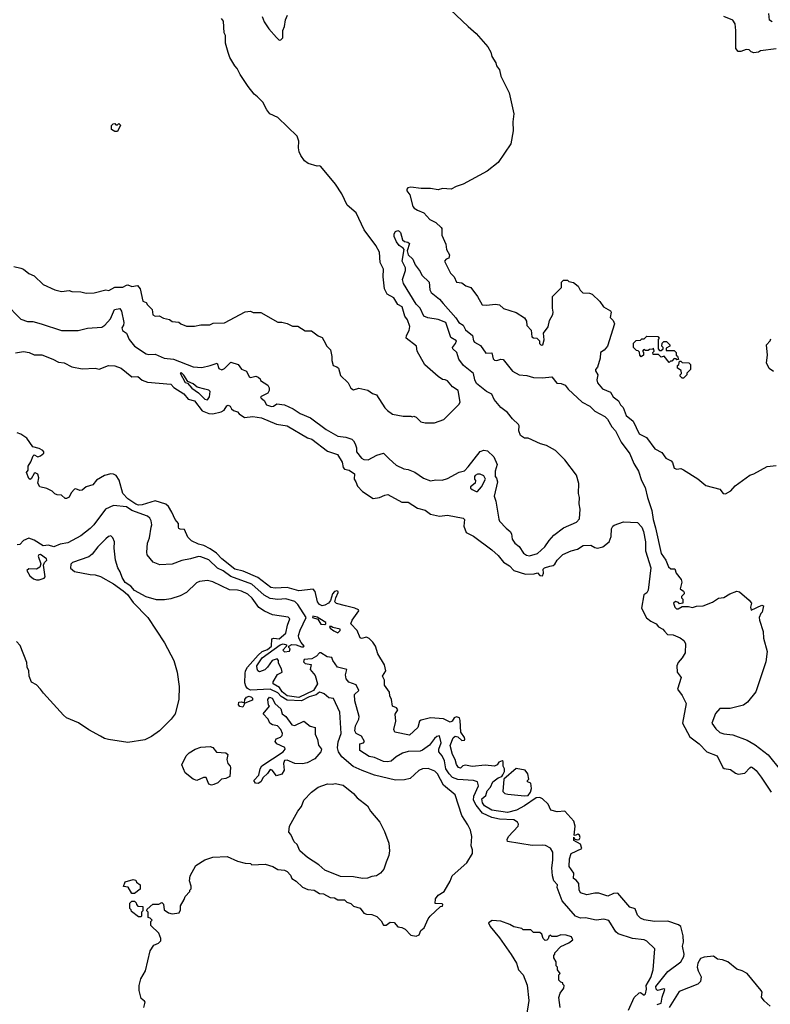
# Model space of a CAD drawing. Extents: x 1861455 to 2058065, y 200073 to 437907.
# Tile 482 of 574: x 1951745 to 1957501, y 382590 to 390137. Entities that reach past the tile are written whole.
import ezdxf

# ---------------------------------------------------------------- set-up
doc = ezdxf.new("R2010")
doc.units = 0

msp = doc.modelspace()

# ---------------------------------------------------------------- linework, layer by layer
at = {"layer": '0CON05XD'}
for points in [[(1955045, 390216), (1955185, 390083.3), (1955245, 390030), (1955335, 389927.5), (1955357.7, 389887.7), (1955366.2, 389855), (1955396.2, 389805), (1955402.3, 389782.3), (1955423.6, 389753.6), (1955434.1, 389704.1), (1955498.8, 389575), (1955533.3, 389415), (1955526.2, 389355), (1955530, 389285), (1955511.2, 389185), (1955415, 389041.2), (1955330, 388975), (1955145, 388876), (1955091.2, 388858.8), (1955055, 388838.8), (1954988.3, 388841.7), (1954955, 388832), (1954895, 388843.3), (1954825, 388843.3), (1954745, 388852.5), (1954721.7, 388848.3), (1954713, 388837), (1954713.3, 388825), (1954737.5, 388795), (1954760, 388705), (1954770.9, 388690.9), (1954795.7, 388675.7), (1954845, 388656), (1954890, 388605), (1954935, 388581.2), (1954976.2, 388545), (1954981.2, 388535), (1954981.2, 388485), (1955013.3, 388415), (1955017.5, 388375), (1955040, 388335), (1955035, 388310), (1955015, 388300), (1955003.3, 388285), (1955050, 388195), (1955076.2, 388165), (1955093.8, 388125), (1955135, 388120), (1955166.4, 388096.4), (1955205, 388083.3), (1955256.7, 388015), (1955291.7, 387951.7), (1955325, 387947.5), (1955395, 387956.7), (1955425, 387950), (1955455, 387922.5), (1955551.7, 387891.7), (1955615, 387852.5), (1955632.5, 387825), (1955633, 387793), (1955667, 387757), (1955672.5, 387705), (1955685, 387697.5), (1955710, 387695), (1955730, 387675), (1955732.5, 387655), (1955745, 387642.5), (1955757.5, 387645), (1955766.4, 387683.6), (1955762.5, 387735), (1955797, 387783), (1955808.3, 387831.7), (1955833, 387877), (1955836.7, 387895), (1955830, 387925), (1955830, 388015), (1955900, 388085), (1955900, 388125), (1955915, 388140), (1955945, 388140), (1955955, 388130), (1955991.7, 388121.7), (1956027.5, 388095), (1956043.9, 388063.9), (1956063.9, 388043.9), (1956115, 388040), (1956135, 388032.5), (1956195, 387977.5), (1956222.5, 387935), (1956276.4, 387906.4), (1956280, 387895), (1956273, 387853), (1956295, 387830), (1956307.5, 387805), (1956252.5, 387635), (1956226.4, 387603.6), (1956200, 387585), (1956196.4, 387543.6), (1956177, 387473), (1956160, 387455), (1956160, 387445), (1956177.5, 387415), (1956170, 387375), (1956175, 387352.5), (1956215, 387306.7), (1956275, 387282.5), (1956295, 387246.7), (1956337.5, 387215), (1956352.5, 387185), (1956373.6, 387163.6), (1956395, 387102.5), (1956448.3, 387058.3), (1956495, 386962.5), (1956552.5, 386935), (1956615, 386847.5), (1956668.3, 386818.3), (1956700, 386775), (1956740, 386755), (1956751.7, 386741.7), (1956765, 386700), (1956785, 386692.5), (1956815, 386697.5), (1956835, 386687.5), (1956945, 386617.5), (1957006.4, 386566.4), (1957115, 386537.5), (1957140, 386505), (1957156.4, 386503.6), (1957197.5, 386525), (1957232.5, 386565), (1957343.9, 386646.1), (1957375, 386656.2), (1957478.3, 386711.7), (1957545, 386720)], [(1957515, 390121.2), (1957495, 390132.5), (1957490, 390185)], [(1954614.3, 388004.3), (1954562.3, 388032.3), (1954542.7, 388072.7), (1954532, 388165), (1954533.8, 388225), (1954510, 388275), (1954503.3, 388355), (1954476.2, 388405), (1954385.8, 388525.8), (1954325, 388657.5), (1954256.7, 388715), (1954215, 388802.5), (1954165.8, 388875.8), (1954055, 389012), (1954045, 389016.9), (1954025, 389014.2), (1953957.5, 389035), (1953930, 389055), (1953901.2, 389095), (1953888.6, 389125), (1953882.9, 389155), (1953885.8, 389205), (1953873.3, 389245), (1953725, 389386.7), (1953663.3, 389415), (1953640, 389445), (1953608.8, 389505), (1953567.5, 389545), (1953543.3, 389565), (1953495.9, 389625.9), (1953435, 389717.5), (1953413.6, 389763.6), (1953395, 389782.5), (1953356.4, 389846.4), (1953343.3, 389885), (1953323, 389957), (1953322.5, 390015), (1953312.5, 390035), (1953306.7, 390125), (1953293.3, 390145)], [(1953605, 390160), (1953620.5, 390120.5), (1953655, 390067.5), (1953715, 390000), (1953735, 389980), (1953748.3, 389981.7), (1953761.7, 389998.3), (1953763.3, 390055), (1953776.7, 390085), (1953783.3, 390135), (1953799.3, 390170.7)], [(1957545, 389913.3), (1957425, 389897.5), (1957411.7, 389888.3), (1957375, 389882.5), (1957355, 389890), (1957340, 389905), (1957315, 389908.8), (1957275, 389893.3), (1957255, 389893.3), (1957236.7, 389915), (1957237, 390053), (1957232.5, 390105), (1957213, 390133), (1957145, 390160)], [(1952495, 389280), (1952475, 389280), (1952450, 389295), (1952450, 389325), (1952461.7, 389338.3), (1952475, 389340), (1952481.7, 389331.7), (1952495, 389330), (1952505, 389340), (1952518.3, 389328.3), (1952495, 389280)], [(1951633.9, 387963.9), (1951755, 387841.2), (1951805, 387822.5), (1951845, 387823.3), (1951910, 387805), (1952065, 387753.3), (1952193.6, 387753.6), (1952265, 387773.3), (1952375, 387781.2), (1952398.8, 387795), (1952442, 387845), (1952472.5, 387915), (1952512.5, 387922.5), (1952525, 387902.5), (1952544, 387815), (1952542, 387795), (1952527.5, 387775), (1952534.5, 387754.5), (1952565, 387733.3), (1952583.3, 387685), (1952626.7, 387635), (1952715, 387575.8), (1952735, 387570.6), (1952785, 387574), (1952853.3, 387543.3), (1952925, 387535.7), (1953075, 387476), (1953141.7, 387471.7), (1953206, 387486), (1953260, 387505), (1953272.7, 387462.7), (1953295, 387454), (1953315.9, 387464.1), (1953365, 387512.5), (1953420, 387495), (1953445, 387457.5), (1953485, 387442.5), (1953505, 387400), (1953515, 387394), (1953555, 387403.3), (1953575, 387397.5), (1953590, 387385), (1953591.7, 387371.7), (1953647.5, 387335), (1953657.5, 387315), (1953657.5, 387295), (1953647.5, 387275), (1953592.5, 387245), (1953596.7, 387235), (1953618.8, 387218.8), (1953638, 387185), (1953675, 387172.1), (1953691.2, 387175), (1953717.5, 387192.5), (1953775.6, 387185.6), (1953843.2, 387153.2), (1953895, 387117.5), (1953975, 387084.2), (1954095, 386996), (1954185, 386944), (1954245, 386936), (1954290.9, 386920.9), (1954305, 386908.8), (1954317.8, 386885), (1954328.5, 386855), (1954328.8, 386825), (1954365, 386776.2), (1954385, 386764.4), (1954416.4, 386763.6), (1954485, 386799.2), (1954535, 386813.8), (1954578.3, 386771.7), (1954632.3, 386722.3), (1954690, 386695), (1954725, 386688.8), (1954775, 386668.8), (1954842.3, 386622.3), (1954895, 386603.3), (1954935, 386610), (1954985, 386606.7), (1955025, 386620), (1955115, 386667.5), (1955155, 386680), (1955185, 386710), (1955275, 386827.5), (1955305, 386837.5), (1955331.7, 386831.7), (1955380, 386785), (1955407.5, 386727.5), (1955390, 386675), (1955390, 386635), (1955401.7, 386621.7), (1955410, 386595), (1955383.3, 386485), (1955396.1, 386446.1), (1955418.3, 386308.3), (1955424.2, 386294.2), (1955475, 386240), (1955506.7, 386215), (1955517.5, 386195), (1955522.5, 386155), (1955543.3, 386125), (1955575, 386097.5), (1955607.3, 386047.3), (1955631.9, 386031.9), (1955655, 386027.5), (1955715, 386045.8), (1955772, 386095), (1955804.5, 386145.5), (1955842, 386185), (1955915, 386240.8), (1956015.7, 386284.3), (1956039.2, 386310.8), (1956042, 386385), (1956034.2, 386425), (1956037.5, 386475), (1956030.8, 386505), (1956031.7, 386581.7), (1956016, 386645), (1955925, 386763.3), (1955853.3, 386835), (1955785, 386873.3), (1955740, 386885), (1955645, 386930), (1955615, 386930), (1955585, 386950), (1955572.5, 386985), (1955576.4, 387023.6), (1955570, 387035), (1955525, 387076.2), (1955486, 387125), (1955434.5, 387164.5), (1955383.8, 387225), (1955365, 387266.7), (1955325, 387288), (1955248.2, 387348.2), (1955235.4, 387375), (1955225.2, 387425.2), (1955148.7, 387485), (1955112.7, 387535), (1955098.1, 387585), (1955066.2, 387615), (1955063.3, 387625), (1955087.5, 387655), (1955093.8, 387675), (1955051.4, 387701.4), (1955013.3, 387815), (1954955, 387838), (1954875, 387850.8), (1954844.5, 387864.5), (1954816, 387925), (1954785, 387956.2), (1954687.5, 388115), (1954680.8, 388145), (1954704.2, 388215), (1954702.5, 388235), (1954677.1, 388285), (1954692.5, 388375), (1954686.4, 388386.4), (1954655, 388406.7), (1954634, 388435), (1954616.7, 388475), (1954617.5, 388495), (1954627, 388513), (1954645, 388520), (1954655, 388516.2), (1954665.4, 388505.4), (1954679.7, 388449.7), (1954695, 388436), (1954721.7, 388431.7), (1954735, 388420), (1954716.2, 388365), (1954723.9, 388333.9), (1954760.5, 388300.5), (1954777.8, 388257.8), (1954815, 388207.5), (1954827.7, 388177.7), (1954884.1, 388124.1), (1954891.2, 388065), (1954900, 388045), (1954965, 387993.8), (1954991.8, 387961.8)], [(1951700, 388245), (1951755, 388233.3), (1951773.6, 388223.6), (1951815, 388192.5), (1951855, 388172.5), (1951925, 388107.5), (1952015, 388066.7), (1952065, 388053.3), (1952125, 388060), (1952145, 388052.5), (1952215, 388050), (1952255, 388040), (1952315, 388043.3), (1952405, 388066.7), (1952429.3, 388060.7), (1952473.6, 388086.4), (1952535, 388085.8), (1952565, 388102.5), (1952575, 388104), (1952605, 388091.9), (1952648.3, 388098.3), (1952668.1, 388075), (1952690, 387980), (1952715, 387970), (1952725, 387950), (1952760, 387915), (1952765, 387873.3), (1952785, 387864), (1952815, 387866.7), (1952848.3, 387848.3), (1952895, 387837.5), (1952915, 387823.3), (1952965, 387817.5), (1952980, 387805), (1953025, 387787.5), (1953085, 387787.5), (1953135, 387797.5), (1953203, 387797), (1953228.3, 387811.7), (1953316.4, 387813.6), (1953475, 387897.5), (1953515, 387902.5), (1953535, 387892.5), (1953595, 387892.5), (1953725, 387817.5), (1953755, 387817.5), (1953797, 387807), (1953838.3, 387788.3), (1953877, 387787), (1953933, 387753), (1953981.7, 387751.7), (1954035, 387712.5), (1954065, 387700), (1954078.3, 387678.3), (1954100, 387635), (1954127.5, 387605), (1954140, 387555), (1954137.5, 387525), (1954150, 387485), (1954177, 387477), (1954190, 387465), (1954205, 387410), (1954263, 387353), (1954285, 387312.5), (1954305, 387300), (1954345, 387312.5), (1954415, 387297.5), (1954451.7, 387271.7), (1954480.7, 387260.7), (1954545, 387162.5), (1954565, 387140), (1954605, 387113.3), (1954685, 387097.5), (1954745, 387097.5), (1954755, 387092.5), (1954767, 387097), (1954785, 387090), (1954820, 387055), (1954855, 387047.5), (1954925, 387047.5), (1954997, 387073), (1955113, 387187), (1955122.5, 387205), (1955107.5, 387295), (1955065, 387322.5), (1955025, 387367.5), (1955007, 387377), (1954988.3, 387378.3), (1954955, 387402.5), (1954852.3, 387492.3), (1954793.3, 387595), (1954787.5, 387635), (1954710, 387695), (1954712, 387715), (1954731.9, 387755), (1954736, 387785), (1954718, 387835), (1954698, 387865), (1954678, 387935), (1954644.4, 387954.4), (1954614.3, 388004.3)], [(1954991.8, 387961.8), (1955090.6, 387850.6), (1955112, 387815), (1955145, 387796), (1955165, 387758.8), (1955217.5, 387715), (1955226.2, 387675), (1955233.8, 387665), (1955278.5, 387638.5), (1955320.8, 387580.9), (1955365, 387584), (1955376.6, 387536.6), (1955385, 387527.5), (1955405, 387525.6), (1955435, 387535.8), (1955452.3, 387532.3), (1955525, 387443.3), (1955574.2, 387414.2), (1955635, 387408.8), (1955685, 387393.8), (1955755, 387392.5), (1955825, 387400), (1955865, 387350.4), (1955897.6, 387347.6), (1955928.8, 387335), (1955952, 387305), (1956057.5, 387205), (1956117.5, 387175), (1956155.7, 387135.7), (1956232.5, 387095), (1956253.3, 387075), (1956286.2, 387015), (1956314, 386985), (1956357.6, 386897.6), (1956425, 386808.8), (1956453.5, 386735), (1956491.1, 386675), (1956512.9, 386605), (1956540.6, 386550.6), (1956558.9, 386475), (1956593.1, 386375), (1956603.1, 386305), (1956622, 386242), (1956663.3, 386045), (1956700, 385995), (1956721.7, 385941.7), (1956738.3, 385928.3), (1956768.3, 385928.3), (1956780, 385895), (1956817.5, 385845), (1956822.5, 385825), (1956810, 385775), (1956836.4, 385756.4), (1956840, 385745), (1956840, 385735), (1956820, 385715), (1956820, 385705), (1956830, 385695), (1956830, 385665), (1956805, 385660), (1956798.3, 385668.3), (1956773, 385677), (1956760, 385665), (1956770, 385635), (1956781.7, 385621.7), (1956795, 385620), (1956825, 385640), (1956875, 385640), (1956905, 385630), (1956935, 385642.5), (1956987, 385643), (1957057, 385673), (1957105, 385702.5), (1957145, 385707.5), (1957190, 385735), (1957245, 385757.5), (1957265, 385752.5), (1957338, 385688), (1957356.7, 385665), (1957350, 385635), (1957355, 385610), (1957435, 385650), (1957450, 385645), (1957437.5, 385595), (1957427.5, 385585), (1957416.7, 385555), (1957417.5, 385535), (1957446.4, 385446.4), (1957450, 385395), (1957476.7, 385295), (1957466.7, 385215), (1957390, 384985), (1957327.5, 384905), (1957296.4, 384883.6), (1957193, 384857), (1957113.9, 384856.1), (1957081.7, 384818.3), (1957053.3, 384745), (1957082.3, 384702.3), (1957115, 384673.3), (1957145, 384663.3), (1957215, 384656.2), (1957325, 384613.8), (1957385, 384578.8), (1957485, 384501.2), (1957580, 384385)], [(1956725, 387510), (1956688.3, 387558.3), (1956665, 387550), (1956645, 387570), (1956601.7, 387571.7), (1956600, 387585), (1956610, 387595), (1956605, 387620), (1956598.3, 387611.7), (1956575, 387610), (1956565, 387600), (1956545, 387600), (1956531.7, 387608.3), (1956520, 387595), (1956530, 387585), (1956530, 387565), (1956511.7, 387551.7), (1956500, 387565), (1956498.3, 387588.3), (1956488.3, 387598.3), (1956475, 387600), (1956453, 387623), (1956451.7, 387658.3), (1956471.7, 387678.3), (1956505, 387680), (1956515, 387690), (1956535, 387690), (1956555, 387710), (1956638.3, 387708.3), (1956650, 387695), (1956640, 387685), (1956640, 387615), (1956651.7, 387601.7), (1956665, 387600), (1956680, 387615), (1956680, 387625), (1956670, 387635), (1956671.7, 387658.3), (1956685, 387670), (1956705, 387670), (1956730, 387645), (1956730, 387635), (1956701.7, 387618.3), (1956701.7, 387601.7), (1956765, 387600), (1956780, 387585), (1956780, 387565), (1956788.3, 387558.3), (1956798.3, 387531.7), (1956785, 387530), (1956778.3, 387538.3), (1956765, 387540), (1956745, 387520), (1956735, 387520), (1956725, 387510)], [(1957525, 387440), (1957493.6, 387463.6), (1957473, 387507), (1957480, 387565), (1957472.5, 387645), (1957500, 387675), (1957505, 387690)], [(1951714.1, 387584.1), (1951775, 387594.2), (1951817.5, 387585), (1951855, 387567.5), (1951915, 387567.5), (1952000, 387535), (1952041.5, 387511.5), (1952085, 387506), (1952145, 387475.8), (1952225, 387461.1), (1952324.6, 387465.4), (1952355, 387458.2), (1952425, 387485.7), (1952475, 387484), (1952522.5, 387465), (1952605, 387400), (1952652.1, 387402.1), (1952683.6, 387373.6), (1952725, 387358.8), (1952905, 387343.8), (1952927.9, 387317.9)], [(1956835, 387390), (1956825, 387390), (1956810, 387405), (1956810, 387415), (1956820, 387425), (1956818.3, 387448.3), (1956790, 387465), (1956790, 387485), (1956800, 387495), (1956805, 387520), (1956815, 387520), (1956825, 387510), (1956877, 387507), (1956890, 387495), (1956890, 387455), (1956861.7, 387428.3), (1956860, 387415), (1956835, 387390)], [(1953185, 387224), (1953200, 387245), (1953206.4, 387286.4), (1953195.9, 387295.9), (1953165.8, 387305.8), (1953105, 387319.2), (1953075, 387345.7), (1953033.8, 387363.8), (1953005, 387412.5), (1952985, 387430), (1952975, 387426.7), (1953015, 387356.2), (1953030.8, 387350.8), (1953065, 387311.4), (1953116.3, 387276.3), (1953165, 387228), (1953185, 387224)], [(1952927.9, 387317.9), (1953005, 387268.1), (1953037.1, 387227.1), (1953085, 387216.2), (1953145, 387139.4), (1953195, 387118.5), (1953225, 387116.7), (1953289, 387131), (1953313.1, 387145), (1953332.7, 387177.3), (1953345, 387182.5), (1953360, 387175), (1953370, 387155), (1953385, 387142), (1953415, 387130), (1953427.5, 387115), (1953468.3, 387088.3), (1953534.1, 387094.1), (1953600, 387085), (1953715, 387035.8), (1953795, 387024), (1953952.3, 386932.3), (1953985, 386921.1), (1954105, 386829.2), (1954181.2, 386805), (1954218.8, 386745), (1954226.2, 386705), (1954235, 386692.5), (1954272.7, 386682.7), (1954312, 386655), (1954311.1, 386615), (1954323.3, 386593.3), (1954335, 386560), (1954375, 386519.2), (1954455, 386467.5), (1954505, 386473.1), (1954545, 386493.5), (1954567.6, 386497.6), (1954675, 386438.8), (1954725, 386438.8), (1954795, 386393.3), (1954855, 386376.7), (1954895.9, 386345.9), (1954965, 386332.5), (1955025, 386339.2), (1955146.1, 386316.1), (1955156.7, 386305), (1955150, 386255), (1955169.4, 386205), (1955225, 386177.5), (1955365, 386072.5), (1955415, 386030), (1955455, 385978.8), (1955500.3, 385950.3), (1955535, 385914), (1955625, 385886), (1955690.7, 385889.3), (1955715, 385897.5), (1955735, 385877.5), (1955755, 385873.3), (1955761.2, 385895), (1955758.8, 385925), (1955768.8, 385935), (1955809.2, 385949.2), (1955835, 385953.3), (1955847.7, 385962.3), (1955866.2, 385995), (1955911.4, 386038.6), (1955975, 386066.2), (1956022.7, 386077.3), (1956065, 386105.8), (1956125, 386110), (1956155, 386090), (1956175, 386086.2), (1956217.5, 386095), (1956266.2, 386135), (1956280.8, 386175), (1956283.3, 386235), (1956293.3, 386255), (1956305, 386263.3), (1956375, 386288.8), (1956483.4, 386283.4), (1956516, 386246), (1956527.5, 386215), (1956544.5, 386135), (1956544.5, 386064.5), (1956584.4, 385935), (1956565.6, 385765), (1956555, 385743.3), (1956531.2, 385728.8), (1956512.5, 385625), (1956552.3, 385552.3), (1956585, 385526.2), (1956625, 385506.2), (1956643.6, 385483.6), (1956677.5, 385465), (1956690.7, 385450.7), (1956713, 385423), (1956755, 385421.2), (1956809.7, 385399.7), (1956837.8, 385377.8), (1956851.4, 385355), (1956848.6, 385285), (1956825.5, 385244.5), (1956795, 385210), (1956784, 385185), (1956786.7, 385135), (1956816.4, 385093.6), (1956790, 385005), (1956826.1, 384956.1), (1956856.2, 384896.2), (1956828, 384745), (1956885, 384640), (1956955.8, 384585), (1957014.6, 384524.6), (1957093.8, 384495), (1957137.7, 384405), (1957147, 384397), (1957195, 384389.3), (1957235, 384361.2), (1957255, 384354.7), (1957305, 384360.3), (1957345, 384403.3), (1957355, 384409.2), (1957365, 384406), (1957392.7, 384382.7), (1957431.9, 384331.9), (1957507.5, 384215)], [(1956632.3, 382587.7), (1956665, 382598.6), (1956671.6, 382645), (1956693, 382703), (1956685, 382708.8), (1956635, 382695.6), (1956625.6, 382705), (1956624.6, 382725), (1956715, 382842.2), (1956814.5, 382915.5), (1956836.9, 382955), (1956841.1, 382975), (1956828.9, 383035), (1956835.5, 383065), (1956834.2, 383114.2), (1956816, 383185), (1956797.9, 383197.9), (1956715, 383227.8), (1956614, 383224), (1956535, 383236.9), (1956505, 383249.5), (1956483.8, 383273.8), (1956465, 383321.4), (1956425, 383335.5), (1956331.7, 383441.7), (1956299.7, 383440.3), (1956255, 383417.5), (1956185, 383440.8), (1956155, 383442.5), (1956095, 383428), (1956045, 383443.8), (1956036.2, 383466.2), (1956033.3, 383515), (1956011.5, 383541.5), (1955991.5, 383555), (1955995.4, 383595.4), (1955957.5, 383645), (1955960.8, 383705), (1955973.8, 383745), (1956056.7, 383785), (1956045, 383816), (1955993.3, 383845), (1955995, 383870), (1955998.3, 383858.3), (1956020.8, 383850.8), (1956035, 383852.5), (1956042.2, 383867.8), (1956036.9, 383886.9), (1956025, 383893.6), (1956005, 383883.3), (1955997, 383887), (1956004.3, 383955), (1955994.3, 383994.3), (1955925, 384070), (1955866.1, 384063.9), (1955817, 384077), (1955796.7, 384125), (1955755, 384164.2), (1955734.2, 384175.8), (1955705, 384173.1), (1955615, 384110.4), (1955555, 384078.6), (1955485, 384058.9), (1955365, 384076.5), (1955310.1, 384110.1), (1955294.1, 384135), (1955289.1, 384165), (1955318.6, 384191.4), (1955328.8, 384225), (1955355.6, 384254.4), (1955372.5, 384295), (1955415, 384326), (1955443, 384337), (1955450.7, 384349.3), (1955462.5, 384375), (1955462.5, 384395), (1955452.5, 384415), (1955451.7, 384451.7), (1955445, 384455.7), (1955420, 384445), (1955405.8, 384424.2), (1955385.5, 384414.5), (1955315, 384422.7), (1955215, 384413.1), (1955165, 384423.1), (1955143.4, 384416.6), (1955125, 384400), (1955110, 384405), (1955095, 384427.5), (1955085.7, 384465), (1955063.3, 384505), (1955046.2, 384573.8), (1955068.8, 384631.2), (1955085, 384644.5), (1955105, 384639.5), (1955135, 384612.1), (1955155.5, 384614.5), (1955159.1, 384620.9), (1955155.6, 384635), (1955127.5, 384675), (1955123.8, 384766.2), (1955117.5, 384785), (1955095, 384793.5), (1955075.7, 384785), (1955060.5, 384759.5), (1955045, 384752.2), (1954995, 384778.5), (1954894.6, 384785.4), (1954825, 384768.6), (1954810.7, 384759.3), (1954797.6, 384712.4), (1954735, 384652), (1954622.5, 384675), (1954614, 384695), (1954628.9, 384761.1), (1954625.6, 384814.4), (1954646.1, 384846.1), (1954635, 384862.5), (1954603.9, 384873.9), (1954597.5, 384925), (1954583.8, 384953.8), (1954581.7, 384981.7), (1954543.3, 385035), (1954542.5, 385075), (1954527.5, 385105), (1954552.5, 385145), (1954541.7, 385191.7), (1954491.2, 385275), (1954473.3, 385335), (1954453.3, 385365), (1954424.1, 385394.1), (1954405, 385403.8), (1954365, 385393.3), (1954355, 385397.5), (1954334, 385455), (1954284, 385505), (1954294.7, 385535.3), (1954345.8, 385605), (1954344, 385614), (1954315, 385627.1), (1954242.9, 385642.9), (1954175, 385661.2), (1954162.5, 385675), (1954168.8, 385705), (1954188, 385745), (1954186.7, 385755), (1954178.3, 385758.3), (1954160, 385755), (1954143.8, 385735), (1954127.5, 385685), (1954113.3, 385665), (1954085, 385648), (1954065, 385644), (1954045, 385653.3), (1954030, 385675), (1954011.2, 385755), (1953995, 385771.2), (1953885, 385759.4), (1953795, 385784.6), (1953705, 385778.6), (1953671.2, 385785), (1953572.3, 385862.3), (1953459.1, 385909.1), (1953395, 385925.6), (1953295.7, 386005), (1953255, 386048.6), (1953205, 386080), (1953156.6, 386106.6), (1953115, 386117.1), (1953061.4, 386141.4), (1953035, 386170), (1953010, 386230), (1952975, 386231.2), (1952965, 386237.5), (1952962.3, 386247.7), (1952963.3, 386275), (1952937.1, 386305), (1952913, 386363), (1952887.1, 386405), (1952865, 386423.8), (1952785, 386450), (1952685, 386418.7), (1952655, 386415.4), (1952635, 386422.7), (1952575, 386463.8), (1952535, 386505.7), (1952507.3, 386607.3), (1952485, 386642.5), (1952465, 386654.4), (1952445, 386655.7), (1952396.6, 386643.4), (1952335, 386606.7), (1952305, 386572.5), (1952255, 386556.7), (1952225, 386530), (1952205, 386528.6), (1952175, 386540), (1952165, 386538.1), (1952140.4, 386509.6), (1952125, 386476.7), (1952105, 386466.7), (1952095, 386467.5), (1952065, 386491.2), (1952033.6, 386493.6), (1952015, 386502.5), (1951993, 386523), (1951953.6, 386543.6), (1951900, 386555), (1951883.6, 386583.6), (1951892.5, 386625), (1951883, 386653), (1951865, 386662.5), (1951855, 386657.5), (1951833, 386617), (1951825, 386613.3), (1951815, 386620), (1951797.5, 386665), (1951810, 386685), (1951808.8, 386715), (1951831.4, 386748.6), (1951848.8, 386795), (1951855, 386801.2), (1951885, 386787.1), (1951905, 386792.9), (1951930, 386815), (1951931.2, 386825), (1951923.3, 386835), (1951895, 386850), (1951845, 386862.5), (1951799.1, 386929.1), (1951755, 386959.4), (1951725, 386969.4)], [(1955245, 386519.5), (1955255, 386520.5), (1955286.9, 386555), (1955316, 386615), (1955305, 386640), (1955275, 386653.3), (1955255, 386652.5), (1955237, 386643), (1955232.5, 386635), (1955233.3, 386615), (1955240, 386605), (1955236.7, 386585), (1955201.4, 386555), (1955202.9, 386545), (1955216, 386535), (1955245, 386519.5)], [(1952753.8, 386246.2), (1952758.8, 386265), (1952754, 386295), (1952744, 386315), (1952725, 386332.5), (1952604.8, 386374.8), (1952565, 386402.7), (1952465, 386414), (1952403.8, 386385), (1952313.8, 386265), (1952285, 386236.2), (1952215, 386181.2), (1952115, 386126.2), (1952055, 386116.2), (1952006.1, 386096.1), (1951965, 386107.8), (1951925.4, 386104.6), (1951855, 386148.2), (1951815, 386163.8), (1951775, 386145.5), (1951745, 386114.2), (1951725, 386111.8)], [(1956413.1, 382545), (1956457.6, 382642.4), (1956495, 382677.5), (1956505, 382679.2), (1956535, 382660), (1956545, 382668.8), (1956552.5, 382705), (1956548.8, 382735), (1956584.2, 382795), (1956602.5, 382855), (1956615.9, 383015.9), (1956555, 383073.3), (1956535, 383083.8), (1956445, 383093.8), (1956335, 383128.8), (1956316.7, 383145), (1956261.7, 383231.7), (1956225, 383241.4), (1956165, 383234.4), (1956085, 383251.4), (1956045, 383249.2), (1956007.5, 383265), (1955905, 383383.3), (1955867.5, 383485), (1955870, 383505), (1955841.4, 383535), (1955831.9, 383575), (1955825.6, 383635), (1955834.3, 383695), (1955833.8, 383755), (1955816.4, 383786.4), (1955776.4, 383806.4), (1955755, 383810), (1955675, 383806.2), (1955486.7, 383836.7), (1955483.8, 383853.8), (1955494.2, 383875), (1955568, 383955), (1955570.7, 383970.7), (1955563.3, 383985), (1955535, 384004), (1955425, 384009.1), (1955365, 384020.7), (1955294.8, 384054.8), (1955244.7, 384115), (1955226, 384155), (1955228.8, 384185), (1955264.4, 384264.4), (1955256.2, 384295), (1955225.6, 384305.6), (1955105, 384312.9), (1955065, 384328.9), (1955037.6, 384355), (1955014.1, 384395), (1955001.8, 384455), (1954985, 384493.8), (1954960, 384525), (1954960, 384545), (1954976.9, 384595), (1954965, 384646.7), (1954945, 384643.3), (1954925, 384626.2), (1954888, 384575), (1954835, 384537.1), (1954815, 384530.6), (1954725, 384528.5), (1954680, 384515), (1954632.7, 384487.3), (1954595, 384453.8), (1954565, 384448.8), (1954535, 384452), (1954465, 384482), (1954425, 384488), (1954354, 384535), (1954353, 384587), (1954382.5, 384595), (1954390, 384605), (1954365, 384643.8), (1954325, 384666), (1954314.3, 384685), (1954320, 384725), (1954345.9, 384774.1), (1954348, 384795), (1954314.4, 384915), (1954311.9, 384965), (1954346, 384995), (1954325, 385037.5), (1954269.8, 385059.8), (1954249.2, 385085), (1954244.2, 385114.2), (1954253.8, 385155), (1954183.3, 385175), (1954146.7, 385225), (1954138.3, 385248.3), (1954102.3, 385252.3), (1954055, 385283.3), (1954045, 385282.5), (1954020.9, 385259.1), (1953985, 385238.6), (1953955.7, 385235.7), (1953927.7, 385232.3), (1953922, 385215), (1953935, 385202.9), (1953980, 385195), (1953972.5, 385155), (1954010.8, 385110.8), (1954030, 385045), (1953998.2, 384995), (1953885, 384941), (1953795, 384952.9), (1953758.5, 384985), (1953736.8, 385016.8), (1953688.6, 385045), (1953689.7, 385060.3), (1953723.1, 385116.9), (1953757.5, 385135), (1953751.7, 385161.7), (1953730, 385205), (1953730, 385225), (1953718.3, 385238.3), (1953680, 385225), (1953646.4, 385173.6), (1953625, 385152.5), (1953585, 385137.5), (1953572.5, 385145), (1953565, 385160), (1953562.5, 385185), (1953604.2, 385245), (1953743.3, 385345), (1953765, 385352.5), (1953790, 385345), (1953790, 385335), (1953762.5, 385305), (1953775, 385292.5), (1953815, 385297.5), (1953820, 385315), (1953810, 385325), (1953810, 385335), (1953832.9, 385347.1), (1953865, 385345.8), (1953905, 385329.2), (1953921.2, 385328.8), (1953927.5, 385335), (1953903.4, 385363.4), (1953886.5, 385396.5), (1953883.8, 385416.2), (1953895, 385457.5), (1953942, 385555), (1953879.1, 385655), (1953855, 385678.2), (1953785, 385696.5), (1953725, 385692.2), (1953665, 385700.6), (1953621.1, 385725), (1953525, 385811.1), (1953365, 385868.7), (1953305, 385912), (1953262.4, 385932.4), (1953195, 385995.6), (1953135, 386020), (1953115, 386023.3), (1953055, 386003.8), (1952987.7, 385992.3), (1952915, 385963.8), (1952819.3, 385959.3), (1952769.3, 385979.3), (1952723.3, 386035), (1952718.8, 386055), (1952726.2, 386125), (1952740, 386165), (1952753.8, 386246.2)], [(1952697.5, 382565), (1952706.7, 382605), (1952702.5, 382615), (1952676.7, 382635), (1952660, 382695), (1952660, 382735), (1952673.3, 382785), (1952710, 382845), (1952745, 383000), (1952775, 383042.5), (1952810.7, 383059.3), (1952827, 383077), (1952827.5, 383095), (1952812.5, 383135), (1952750, 383195), (1952750, 383225), (1952760, 383235), (1952745, 383250), (1952730, 383255), (1952730, 383295), (1952720, 383305), (1952721.7, 383318.3), (1952765, 383357.5), (1952811.7, 383358.3), (1952835, 383370), (1952847, 383357), (1952852.5, 383315), (1952885, 383290), (1952915, 383282.5), (1952968.3, 383291.7), (1952977.5, 383315), (1952977.5, 383345), (1953007, 383393), (1953013, 383417), (1953050, 383455), (1953050, 383465), (1953060, 383475), (1953060, 383495), (1953047.5, 383535), (1953052.5, 383575), (1953097, 383653), (1953163.6, 383696.4), (1953225, 383717.5), (1953335, 383722.5), (1953415, 383686.7), (1953475, 383672.5), (1953515, 383670), (1953525, 383660), (1953627, 383663), (1953687, 383647), (1953723.6, 383623.6), (1953775, 383617.5), (1953795, 383607.5), (1953820.7, 383580.7), (1953832.5, 383555), (1953865, 383533.3), (1953915, 383486.7), (1953955, 383468.8), (1954003.9, 383463.9), (1954045, 383440), (1954075.9, 383435.9), (1954125, 383407.5), (1954160, 383405), (1954185, 383390), (1954235, 383390), (1954253, 383373), (1954285, 383362.5), (1954305, 383342.5), (1954356.1, 383326.1), (1954385, 383287.5), (1954405, 383280), (1954445, 383277.5), (1954485, 383262.5), (1954518.3, 383228.3), (1954535, 383197.5), (1954555, 383197.5), (1954585, 383220), (1954617, 383217), (1954643.6, 383183.6), (1954675, 383177.5), (1954700, 383165), (1954745, 383120), (1954785, 383112.5), (1954808.3, 383121.7), (1954822.5, 383155), (1954847.5, 383175), (1954877.5, 383245), (1954893.6, 383266.4), (1954971.7, 383338.3), (1954988.3, 383341.7), (1954990, 383355), (1954985, 383360), (1954931.7, 383361.7), (1954933, 383397), (1954953.6, 383426.4), (1955000, 383455), (1955047, 383533), (1955062.5, 383575), (1955175, 383674), (1955217.5, 383745), (1955217.5, 383775), (1955207.5, 383805), (1955212.5, 383875), (1955202.5, 383925), (1955182.5, 383965), (1955136.1, 384036.1), (1955083.3, 384195), (1954995, 384268.8), (1954949.2, 384355), (1954927.9, 384377.9), (1954877.7, 384397.7), (1954835, 384394), (1954807, 384383), (1954739.4, 384320.6), (1954695, 384310.9), (1954626.5, 384306.5), (1954465, 384346.2), (1954371.1, 384381.1), (1954303.4, 384413.4), (1954216.1, 384486.1), (1954188.9, 384525), (1954181.5, 384555), (1954188.5, 384601.5), (1954210, 384665), (1954199.3, 384829.3), (1954152.7, 384932.7), (1954115, 384938.8), (1954080.7, 384970.7), (1954062.5, 384977.5), (1954045, 384981.2), (1954018.4, 384961.6), (1953965, 384947), (1953904.9, 384915.1), (1953795, 384920.7), (1953749.1, 384949.1), (1953725, 384977.5), (1953665, 385005.2), (1953515, 384998), (1953491.2, 385011.2), (1953478, 385028), (1953470.8, 385055), (1953474.4, 385125), (1953476.8, 385145), (1953492.2, 385175), (1953573.4, 385266.6), (1953605, 385292.9), (1953645, 385309.2), (1953675.5, 385335), (1953678.9, 385391.1), (1953693.6, 385396.4), (1953735, 385391.3), (1953786.7, 385435), (1953797.5, 385495), (1953817.5, 385545), (1953805, 385556.7), (1953685, 385573.8), (1953623.5, 385603.5), (1953580, 385630), (1953528.3, 385701.7), (1953495, 385732.5), (1953445, 385755.7), (1953415, 385764), (1953353.6, 385766.4), (1953225, 385829.2), (1953185, 385837.5), (1953125, 385830), (1953100.3, 385819.7), (1953025, 385746.7), (1952975, 385720), (1952905, 385696.7), (1952855, 385688.8), (1952795, 385690), (1952715, 385713.8), (1952625, 385762.5), (1952597.5, 385795), (1952555, 385822.5), (1952531.7, 385861.7), (1952516.2, 385905), (1952497.5, 385935), (1952480, 385995), (1952470, 386085), (1952472.5, 386135), (1952460, 386165), (1952445, 386180), (1952425, 386176.7), (1952405, 386158.8), (1952345, 386096.2), (1952301.2, 386038.8), (1952275, 386018.8), (1952150, 385975), (1952136.4, 385963.6), (1952135, 385932.5), (1952165, 385906.7), (1952285, 385883.3), (1952325, 385882.5), (1952365, 385870), (1952463.6, 385813.6), (1952538.3, 385758.3), (1952571.7, 385731.7), (1952615, 385670), (1952726.7, 385555), (1952855, 385360), (1952926, 385225), (1952953.8, 385135), (1952969.2, 385025), (1952966, 384925), (1952936.7, 384815), (1952905.9, 384774.1), (1952816.7, 384685), (1952755, 384641.2), (1952704.1, 384615.9), (1952575, 384596.2), (1952425, 384618.8), (1952395, 384626.2), (1952365, 384646.2), (1952275, 384694), (1952195, 384746), (1952105, 384786.2), (1952080, 384805), (1951926.7, 384975), (1951905.9, 385005.9), (1951875, 385037.5), (1951835, 385060), (1951817.5, 385105), (1951816.4, 385146.4), (1951803.3, 385175), (1951799.3, 385209.3), (1951748.8, 385338.8), (1951721.7, 385371.7)], [(1951872.7, 385842.7), (1951895, 385844.2), (1951932.5, 385855), (1951941.2, 385865), (1951928.6, 385955), (1951935.7, 385975), (1951952.5, 385995), (1951951.2, 386005), (1951905, 386037.5), (1951892.5, 386035), (1951888, 386025), (1951907.1, 385965), (1951900.4, 385939.6), (1951875, 385924.2), (1951815, 385926.7), (1951800, 385915), (1951823.3, 385875), (1951851.2, 385851.2), (1951872.7, 385842.7)], [(1954085, 385501.1), (1954093.8, 385505), (1954092.5, 385515), (1954080, 385525), (1954025, 385557.5), (1953992.5, 385565), (1953990, 385555), (1954032.3, 385542.3), (1954055, 385502.3), (1954085, 385501.1)], [(1954185, 385436.7), (1954203.8, 385455), (1954203.8, 385465), (1954147, 385477), (1954134.2, 385485.8), (1954120, 385485), (1954125, 385473.8), (1954155, 385451.2), (1954185, 385436.7)], [(1953455, 384866.7), (1953432.9, 384872.9), (1953424, 384885), (1953424.3, 384905.7), (1953445, 384908.8), (1953468.3, 384901.7), (1953471.2, 384925), (1953485, 384943.8), (1953505, 384951.2), (1953522.5, 384945), (1953530, 384935), (1953529.3, 384920.7), (1953471.7, 384898.3), (1953455, 384866.7)], [(1953575, 384282.2), (1953552.9, 384285), (1953540, 384305), (1953578.9, 384345), (1953590.4, 384395), (1953601.8, 384418.2), (1953765, 384525.6), (1953780, 384545), (1953778, 384558), (1953715.8, 384585), (1953704.5, 384604.5), (1953712, 384625), (1953745, 384637.1), (1953758.8, 384651.2), (1953760.9, 384665), (1953746.6, 384696.6), (1953723.2, 384723.2), (1953685, 384731.9), (1953664, 384745), (1953651.2, 384775), (1953612.5, 384815), (1953660, 384875), (1953653, 384883), (1953647.5, 384925), (1953660, 384945), (1953680, 384935), (1953703.3, 384893.3), (1953746.7, 384855), (1953757.5, 384815), (1953786.7, 384795), (1953831.7, 384731.7), (1953855, 384728), (1953925, 384760.8), (1953971.9, 384721.9), (1954010.6, 384710.6), (1954010.7, 384660.7), (1954029.4, 384619.4), (1954036.9, 384576.9), (1954059.3, 384545), (1954054.1, 384525.9), (1954008.3, 384471.7), (1953949, 384441), (1953915, 384433.9), (1953855.9, 384435.9), (1953795, 384460.3), (1953775, 384457.7), (1953769, 384435), (1953774.3, 384385), (1953755.7, 384354.3), (1953715, 384340.7), (1953681.1, 384385), (1953665, 384390), (1953645, 384358.2), (1953611.9, 384328.1), (1953595, 384295.4), (1953575, 384282.2)], [(1953215, 384270), (1953195, 384277.5), (1953175, 384327.5), (1953155, 384328.8), (1953103.9, 384303.9), (1953076.4, 384316.4), (1953013.9, 384363.9), (1952987.5, 384425), (1953022.5, 384495), (1953043.6, 384516.4), (1953090, 384545), (1953135, 384560), (1953205, 384566.7), (1953225, 384557.5), (1953255, 384522.5), (1953325, 384517.5), (1953340, 384505), (1953332.5, 384465), (1953340, 384435), (1953360, 384415), (1953362.5, 384405), (1953357.5, 384335), (1953325, 384320), (1953293.9, 384316.1), (1953263.6, 384286.4), (1953235, 384273.3), (1953215, 384270)], [(1955615, 384188), (1955645, 384190.8), (1955662.9, 384215), (1955670.6, 384245), (1955666, 384286), (1955640, 384295), (1955640, 384305), (1955650, 384315), (1955642.5, 384355), (1955622.5, 384385), (1955552, 384398), (1955457.5, 384315), (1955450, 384220), (1955465, 384206.2), (1955489.3, 384199.3), (1955615, 384188)], [(1954375, 383554), (1954305, 383566.2), (1954205, 383568.8), (1954085, 383618.8), (1954038.8, 383658.8), (1953951.2, 383715), (1953893.3, 383765), (1953872.5, 383815), (1953850, 383835), (1953825, 383890), (1953808.3, 383908.3), (1953813.8, 383955), (1953878.8, 384071.2), (1953905.8, 384105), (1953925, 384153.3), (1953983.8, 384215), (1954033.3, 384255), (1954105, 384280), (1954145, 384277.5), (1954165, 384282.5), (1954225, 384270), (1954305.5, 384205.5), (1954332.6, 384172.6), (1954412.1, 384112.1), (1954435, 384070), (1954507, 383987), (1954543.8, 383915), (1954576.7, 383825), (1954581.2, 383765), (1954575, 383730), (1954555, 383680), (1954536.7, 383625), (1954512.5, 383595), (1954480, 383575), (1954445, 383570), (1954412.7, 383557.3), (1954375, 383554)], [(1952625, 383440), (1952605, 383440), (1952577, 383487), (1952541.7, 383491.7), (1952555, 383527.5), (1952616.4, 383546.4), (1952635, 383540), (1952640, 383525), (1952670, 383505), (1952668.3, 383471.7), (1952625, 383440)], [(1952675, 383260), (1952655, 383260), (1952601.7, 383301.7), (1952600, 383315), (1952590, 383325), (1952590, 383365), (1952605, 383380), (1952625, 383380), (1952638.3, 383368.3), (1952640, 383355), (1952651.7, 383341.7), (1952688.3, 383338.3), (1952690, 383305), (1952680, 383295), (1952680, 383265), (1952675, 383260)], [(1955890, 382565), (1955878.3, 382641.7), (1955890, 382675), (1955917, 382713), (1955920, 382735), (1955910, 382745), (1955910, 382755), (1955895, 382760), (1955880, 382775), (1955880, 382815), (1955890, 382825), (1955870, 382855), (1955870, 382875), (1955860, 382885), (1955860, 382915), (1955840, 382945), (1955840, 382965), (1955850, 382975), (1955850, 382985), (1955895, 383032.5), (1955955, 383060), (1955987.5, 383085), (1955977.7, 383107.7), (1955935, 383120), (1955895, 383122.5), (1955865, 383110), (1955825, 383110), (1955815, 383120), (1955801.7, 383108.3), (1955798.3, 383091.7), (1955788.3, 383081.7), (1955775, 383080), (1955760, 383095), (1955748.3, 383128.3), (1955735, 383140), (1955685, 383140), (1955665, 383160), (1955605, 383160), (1955595, 383170), (1955535, 383182.5), (1955505, 383202.5), (1955435, 383227.5), (1955368.3, 383231.7), (1955340, 383215), (1955352.5, 383185), (1955425, 383100), (1955515, 382971.2), (1955555.6, 382905), (1955569.2, 382855), (1955606.8, 382816.8), (1955635.6, 382735.6), (1955649.5, 382619.5), (1955632, 382505)], [(1957500, 382575), (1957455, 382616.7), (1957433.8, 382645), (1957437.5, 382682.5), (1957431.1, 382695), (1957323.8, 382825), (1957285, 382846), (1957245, 382858.8), (1957175, 382914.2), (1957135, 382931.2), (1957096.1, 382936.1), (1957065, 382959.4), (1956995, 382951.4), (1956965, 382941.4), (1956946.2, 382905), (1956940.7, 382875), (1956946.9, 382845), (1956971.2, 382801.2), (1956966.1, 382763.9), (1956945.3, 382744.7), (1956803.3, 382686.7), (1956725.5, 382565)]]:
    msp.add_lwpolyline(points, dxfattribs=at)

doc.saveas('drawing.dxf')
